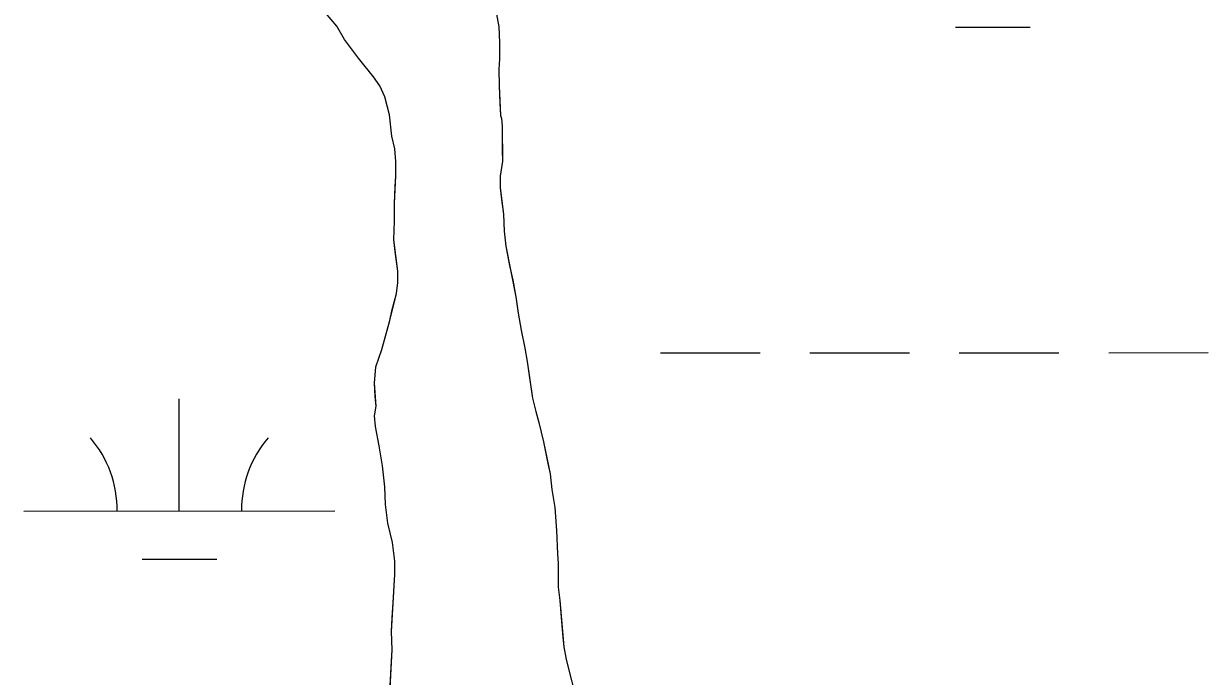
# Model space of a CAD drawing. Extents: x 3279314 to 3317160, y 734079 to 759431.
# Drawn here: x 3295672.2 to 3296052.8, y 742609 to 742818.8 of the extents above; entities that cross this region are included whole.
import ezdxf

# ---------------------------------------------------------------- set-up
doc = ezdxf.new("R2010")
doc.units = 0
for name, color, linetype in [('V-SITE-VEGE', 7, 'Continuous'), ('V-TOPO-SHOR', 7, 'Continuous'), ('V-WETL-SWMP', 7, 'Continuous')]:
    doc.layers.add(name, color=color, linetype=linetype)

msp = doc.modelspace()

# ---------------------------------------------------------------- linework, layer by layer
at = {"layer": 'V-SITE-VEGE'}
for p, q in [((3295823.56, 742824.71), (3295824.79, 742817.77)), ((3295772.79, 742817.98), (3295769.18, 742822.27)), ((3295775.21, 742813.68), (3295772.79, 742817.98)), ((3295824.79, 742817.77), (3295825.06, 742812.73)), ((3295779.79, 742807.71), (3295775.21, 742813.68)), ((3295825.06, 742812.73), (3295825.08, 742807.46)), ((3295784.62, 742801.74), (3295779.79, 742807.71)), ((3295825.08, 742807.46), (3295824.86, 742804.11)), ((3295824.86, 742804.11), (3295824.89, 742798.84)), ((3295786.55, 742798.88), (3295784.62, 742801.74)), ((3295788.24, 742795.29), (3295786.55, 742798.88)), ((3295824.89, 742798.84), (3295825.42, 742789.25)), ((3295789.71, 742789.55), (3295788.24, 742795.29)), ((3295790.46, 742782.6), (3295789.71, 742789.55)), ((3295825.42, 742789.25), (3295825.66, 742788.3)), ((3295825.66, 742788.3), (3295825.91, 742785.9)), ((3295825.91, 742785.9), (3295825.97, 742774.64)), ((3295791.44, 742778.54), (3295790.46, 742782.6)), ((3295791.7, 742774.46), (3295791.44, 742778.54)), ((3295791.73, 742769.91), (3295791.7, 742774.46)), ((3295825.97, 742774.64), (3295825.28, 742769.84)), ((3295791.29, 742761.04), (3295791.73, 742769.91)), ((3295825.28, 742769.84), (3295825.29, 742766.01)), ((3295825.29, 742766.01), (3295826.3, 742757.63)), ((3295791.32, 742755.29), (3295791.29, 742761.04)), ((3295791.11, 742749.3), (3295791.32, 742755.29)), ((3295826.3, 742757.63), (3295826.56, 742752.12)), ((3295826.56, 742752.12), (3295827.07, 742747.33)), ((3295792.37, 742739.24), (3295791.11, 742749.3)), ((3295827.07, 742747.33), (3295830.27, 742731.05)), ((3295792.38, 742735.65), (3295792.37, 742739.24)), ((3295791.92, 742732.05), (3295792.38, 742735.65)), ((3295789.81, 742723.41), (3295791.92, 742732.05)), ((3295830.27, 742731.05), (3295831.01, 742725.78)), ((3295831.01, 742725.78), (3295832, 742720.28)), ((3295787.22, 742714.06), (3295789.81, 742723.41)), ((3295832, 742720.28), (3295833.23, 742714.53)), ((3295785.33, 742708.53), (3295787.22, 742714.06)), ((3295833.23, 742714.53), (3295833.97, 742710.22)), ((3295784.88, 742703.26), (3295785.33, 742708.53)), ((3295833.97, 742710.22), (3295835.7, 742698.49)), ((3295785.4, 742695.83), (3295784.88, 742703.26)), ((3295835.7, 742698.49), (3295836.69, 742694.18)), ((3295784.93, 742692.72), (3295785.4, 742695.83)), ((3295836.69, 742694.18), (3295837.66, 742690.59)), ((3295785.19, 742689.36), (3295784.93, 742692.72)), ((3295786.42, 742683.14), (3295785.19, 742689.36)), ((3295837.66, 742690.59), (3295839.13, 742684.37)), ((3295787.41, 742676.68), (3295786.42, 742683.14)), ((3295839.13, 742684.37), (3295841.34, 742674.08)), ((3295788.16, 742669.97), (3295787.41, 742676.68)), ((3295841.34, 742674.08), (3295841.85, 742669.05)), ((3295788.43, 742664.22), (3295788.16, 742669.97)), ((3295841.85, 742669.05), (3295842.84, 742663.3)), ((3295789.18, 742658.23), (3295788.43, 742664.22)), ((3295842.84, 742663.3), (3295843.35, 742655.87)), ((3295790.65, 742652.01), (3295789.18, 742658.23)), ((3295843.35, 742655.87), (3295843.63, 742648.45)), ((3295791.4, 742646.02), (3295790.65, 742652.01)), ((3295843.63, 742648.45), (3295843.88, 742645.33)), ((3295791.43, 742641.71), (3295791.4, 742646.02)), ((3295843.88, 742645.33), (3295843.92, 742637.67)), ((3295790.32, 742623.49), (3295791.43, 742641.71)), ((3295843.92, 742637.67), (3295844.43, 742633.35)), ((3295844.43, 742633.35), (3295845.7, 742618.5)), ((3295790.59, 742617.51), (3295790.32, 742623.49)), ((3295789.71, 742601.2), (3295790.59, 742617.51)), ((3295845.7, 742618.5), (3295846.44, 742614.44)), ((3295846.44, 742614.44), (3295851.08, 742596.25))]:
    msp.add_line(p, q, dxfattribs=at)
at = {"layer": 'V-TOPO-SHOR'}
for points in [[(3295823.56, 742824.71), (3295824.79, 742817.77), (3295825.06, 742812.73), (3295825.08, 742807.46), (3295824.86, 742804.11), (3295824.89, 742798.84), (3295825.16, 742793.33), (3295825.42, 742789.25), (3295825.66, 742788.3), (3295825.91, 742785.9), (3295825.95, 742777.99), (3295825.97, 742774.64), (3295825.28, 742769.84), (3295825.29, 742766.01), (3295825.8, 742761.46), (3295826.3, 742757.63), (3295826.56, 742752.12), (3295827.07, 742747.33), (3295828.3, 742741.1), (3295829.28, 742736.32), (3295830.27, 742731.05), (3295831.01, 742725.78), (3295832, 742720.28), (3295833.23, 742714.53), (3295833.97, 742710.22), (3295834.71, 742704.95), (3295835.7, 742698.49), (3295836.69, 742694.18), (3295837.66, 742690.59), (3295839.13, 742684.37), (3295840.6, 742677.43), (3295841.34, 742674.08), (3295841.85, 742669.05), (3295842.83, 742663.3), (3295843.35, 742655.87), (3295843.63, 742648.45), (3295843.88, 742645.33), (3295843.91, 742640.78), (3295843.92, 742637.67), (3295844.43, 742633.35), (3295844.94, 742626.65), (3295845.44, 742621.62), (3295845.7, 742618.5), (3295846.44, 742614.44), (3295847.9, 742608.93)], [(3295789.93, 742606), (3295790.37, 742613.91), (3295790.59, 742617.51), (3295790.32, 742623.49), (3295790.54, 742627.81), (3295790.98, 742634.28), (3295791.2, 742638.36), (3295791.43, 742641.71), (3295791.4, 742646.02), (3295790.65, 742652.01), (3295789.18, 742658.23), (3295788.43, 742664.22), (3295788.16, 742669.97), (3295787.41, 742676.68), (3295786.42, 742683.14), (3295785.19, 742689.36), (3295784.93, 742692.72), (3295785.4, 742695.83), (3295785.14, 742698.95), (3295784.88, 742703.26), (3295785.33, 742708.53), (3295787.22, 742714.06), (3295788.63, 742719.1), (3295789.81, 742723.41), (3295790.51, 742726.53), (3295791.92, 742732.05), (3295792.38, 742735.65), (3295792.37, 742739.24), (3295791.62, 742744.75), (3295791.11, 742749.3), (3295791.32, 742755.29), (3295791.29, 742761.04), (3295791.51, 742766.32), (3295791.73, 742769.91), (3295791.7, 742774.46), (3295791.44, 742778.54), (3295790.46, 742782.6), (3295789.71, 742789.55), (3295788.24, 742795.29), (3295786.55, 742798.88), (3295784.62, 742801.74), (3295779.79, 742807.71), (3295775.21, 742813.68), (3295772.79, 742817.98), (3295769.18, 742822.27)]]:
    msp.add_lwpolyline(points, dxfattribs=at)
at = {"layer": 'V-WETL-SWMP'}
for p, q in [((3295823.56, 742824.71), (3295824.79, 742817.77)), ((3295823.56, 742824.71), (3295824.79, 742817.77)), ((3295772.79, 742817.98), (3295769.18, 742822.27)), ((3295772.79, 742817.98), (3295769.18, 742822.27)), ((3295775.21, 742813.68), (3295772.79, 742817.98)), ((3295775.21, 742813.68), (3295772.79, 742817.98)), ((3295824.79, 742817.77), (3295825.06, 742812.74)), ((3295824.79, 742817.77), (3295825.06, 742812.74)), ((3295971.55, 742817.68), (3295995.55, 742817.69)), ((3295779.79, 742807.71), (3295775.21, 742813.68)), ((3295779.79, 742807.71), (3295775.21, 742813.68)), ((3295825.06, 742812.74), (3295825.08, 742807.46)), ((3295825.06, 742812.74), (3295825.08, 742807.46)), ((3295784.62, 742801.74), (3295779.79, 742807.71)), ((3295784.62, 742801.74), (3295779.79, 742807.71)), ((3295825.08, 742807.46), (3295824.86, 742804.11)), ((3295825.08, 742807.46), (3295824.86, 742804.11)), ((3295824.86, 742804.11), (3295824.89, 742798.84)), ((3295824.86, 742804.11), (3295824.89, 742798.84)), ((3295786.55, 742798.88), (3295784.62, 742801.74)), ((3295786.55, 742798.88), (3295784.62, 742801.74)), ((3295788.24, 742795.29), (3295786.55, 742798.88)), ((3295788.24, 742795.29), (3295786.55, 742798.88)), ((3295824.89, 742798.84), (3295825.42, 742789.25)), ((3295824.89, 742798.84), (3295825.42, 742789.25)), ((3295789.71, 742789.55), (3295788.24, 742795.29)), ((3295789.71, 742789.55), (3295788.24, 742795.29)), ((3295790.46, 742782.61), (3295789.71, 742789.55)), ((3295790.46, 742782.61), (3295789.71, 742789.55)), ((3295825.42, 742789.25), (3295825.66, 742788.3)), ((3295825.42, 742789.25), (3295825.66, 742788.3)), ((3295825.66, 742788.3), (3295825.91, 742785.9)), ((3295825.66, 742788.3), (3295825.91, 742785.9)), ((3295825.91, 742785.9), (3295825.97, 742774.64)), ((3295825.91, 742785.9), (3295825.97, 742774.64)), ((3295791.44, 742778.54), (3295790.46, 742782.61)), ((3295791.44, 742778.54), (3295790.46, 742782.61)), ((3295791.7, 742774.46), (3295791.44, 742778.54)), ((3295791.7, 742774.46), (3295791.44, 742778.54)), ((3295791.73, 742769.91), (3295791.7, 742774.46)), ((3295791.73, 742769.91), (3295791.7, 742774.46)), ((3295825.97, 742774.64), (3295825.27, 742769.84)), ((3295825.97, 742774.64), (3295825.27, 742769.84)), ((3295791.29, 742761.04), (3295791.73, 742769.91)), ((3295791.29, 742761.04), (3295791.73, 742769.91)), ((3295825.27, 742769.84), (3295825.29, 742766.01)), ((3295825.27, 742769.84), (3295825.29, 742766.01)), ((3295825.29, 742766.01), (3295826.3, 742757.63)), ((3295825.29, 742766.01), (3295826.3, 742757.63)), ((3295791.32, 742755.29), (3295791.29, 742761.04)), ((3295791.32, 742755.29), (3295791.29, 742761.04)), ((3295791.11, 742749.3), (3295791.32, 742755.29)), ((3295791.11, 742749.3), (3295791.32, 742755.29)), ((3295826.3, 742757.63), (3295826.56, 742752.12)), ((3295826.3, 742757.63), (3295826.56, 742752.12)), ((3295826.56, 742752.12), (3295827.07, 742747.33)), ((3295826.56, 742752.12), (3295827.07, 742747.33)), ((3295792.36, 742739.24), (3295791.11, 742749.3)), ((3295792.36, 742739.24), (3295791.11, 742749.3)), ((3295827.07, 742747.33), (3295830.27, 742731.05)), ((3295827.07, 742747.33), (3295830.27, 742731.05)), ((3295792.38, 742735.65), (3295792.36, 742739.24)), ((3295792.38, 742735.65), (3295792.36, 742739.24)), ((3295791.92, 742732.05), (3295792.38, 742735.65)), ((3295791.92, 742732.05), (3295792.38, 742735.65)), ((3295789.81, 742723.41), (3295791.92, 742732.05)), ((3295789.81, 742723.41), (3295791.92, 742732.05)), ((3295830.27, 742731.05), (3295831.01, 742725.78)), ((3295830.27, 742731.05), (3295831.01, 742725.78)), ((3295831.01, 742725.78), (3295832, 742720.28)), ((3295831.01, 742725.78), (3295832, 742720.28)), ((3295787.22, 742714.06), (3295789.81, 742723.41)), ((3295787.22, 742714.06), (3295789.81, 742723.41)), ((3295832, 742720.28), (3295833.23, 742714.53)), ((3295832, 742720.28), (3295833.23, 742714.53)), ((3295785.33, 742708.54), (3295787.22, 742714.06)), ((3295785.33, 742708.54), (3295787.22, 742714.06)), ((3295833.23, 742714.53), (3295833.97, 742710.22)), ((3295833.23, 742714.53), (3295833.97, 742710.22)), ((3295876.76, 742712.99), (3295908.76, 742713)), ((3295924.76, 742713.01), (3295956.76, 742713.03)), ((3295972.76, 742713.04), (3296004.76, 742713.05)), ((3296020.76, 742713.06), (3296052.76, 742713.08)), ((3295784.88, 742703.26), (3295785.33, 742708.54)), ((3295784.88, 742703.26), (3295785.33, 742708.54)), ((3295833.97, 742710.22), (3295835.7, 742698.49)), ((3295833.97, 742710.22), (3295835.7, 742698.49)), ((3295785.4, 742695.84), (3295784.88, 742703.26)), ((3295785.4, 742695.84), (3295784.88, 742703.26)), ((3295722.19, 742662.17), (3295722.17, 742698.17)), ((3295835.7, 742698.49), (3295836.68, 742694.18)), ((3295835.7, 742698.49), (3295836.68, 742694.18)), ((3295784.93, 742692.72), (3295785.4, 742695.84)), ((3295784.93, 742692.72), (3295785.4, 742695.84)), ((3295836.68, 742694.18), (3295837.66, 742690.59)), ((3295836.68, 742694.18), (3295837.66, 742690.59)), ((3295785.19, 742689.36), (3295784.93, 742692.72)), ((3295785.19, 742689.36), (3295784.93, 742692.72)), ((3295786.42, 742683.14), (3295785.19, 742689.36)), ((3295786.42, 742683.14), (3295785.19, 742689.36)), ((3295837.66, 742690.59), (3295839.13, 742684.37)), ((3295837.66, 742690.59), (3295839.13, 742684.37)), ((3295787.41, 742676.68), (3295786.42, 742683.14)), ((3295787.41, 742676.68), (3295786.42, 742683.14)), ((3295839.13, 742684.37), (3295841.34, 742674.08)), ((3295839.13, 742684.37), (3295841.34, 742674.08)), ((3295788.16, 742669.97), (3295787.41, 742676.68)), ((3295788.16, 742669.97), (3295787.41, 742676.68)), ((3295841.34, 742674.08), (3295841.85, 742669.05)), ((3295841.34, 742674.08), (3295841.85, 742669.05)), ((3295788.43, 742664.22), (3295788.16, 742669.97)), ((3295788.43, 742664.22), (3295788.16, 742669.97)), ((3295841.85, 742669.05), (3295842.83, 742663.3)), ((3295841.85, 742669.05), (3295842.83, 742663.3)), ((3295789.18, 742658.23), (3295788.43, 742664.22)), ((3295789.18, 742658.23), (3295788.43, 742664.22)), ((3295842.83, 742663.3), (3295843.35, 742655.87)), ((3295842.83, 742663.3), (3295843.35, 742655.87)), ((3295672.19, 742662.14), (3295772.19, 742662.19)), ((3295790.65, 742652.01), (3295789.18, 742658.23)), ((3295790.65, 742652.01), (3295789.18, 742658.23)), ((3295843.35, 742655.87), (3295843.63, 742648.45)), ((3295843.35, 742655.87), (3295843.63, 742648.45)), ((3295791.4, 742646.02), (3295790.65, 742652.01)), ((3295791.4, 742646.02), (3295790.65, 742652.01)), ((3295843.63, 742648.45), (3295843.88, 742645.33)), ((3295843.63, 742648.45), (3295843.88, 742645.33)), ((3295710.2, 742646.73), (3295734.2, 742646.74)), ((3295791.42, 742641.71), (3295791.4, 742646.02)), ((3295791.42, 742641.71), (3295791.4, 742646.02)), ((3295843.88, 742645.33), (3295843.92, 742637.67)), ((3295843.88, 742645.33), (3295843.92, 742637.67)), ((3295790.32, 742623.49), (3295791.42, 742641.71)), ((3295790.32, 742623.49), (3295791.42, 742641.71)), ((3295843.92, 742637.67), (3295844.42, 742633.36)), ((3295843.92, 742637.67), (3295844.42, 742633.36)), ((3295844.42, 742633.36), (3295845.7, 742618.51)), ((3295844.42, 742633.36), (3295845.7, 742618.51)), ((3295790.59, 742617.5), (3295790.32, 742623.49)), ((3295790.59, 742617.5), (3295790.32, 742623.49)), ((3295789.71, 742601.21), (3295790.59, 742617.5)), ((3295789.71, 742601.21), (3295790.59, 742617.5)), ((3295845.7, 742618.51), (3295846.44, 742614.44)), ((3295845.7, 742618.51), (3295846.44, 742614.44)), ((3295846.44, 742614.44), (3295851.08, 742596.25)), ((3295846.44, 742614.44), (3295851.08, 742596.25))]:
    msp.add_line(p, q, dxfattribs=at)
for centre, start, end in [((3295666.95, 742662.61), 359.2573, 40.801), ((3295777.43, 742662.67), 139.2573, 180.801)]:
    msp.add_arc(centre, 35.25, start, end, dxfattribs=at)

doc.saveas('drawing.dxf')
